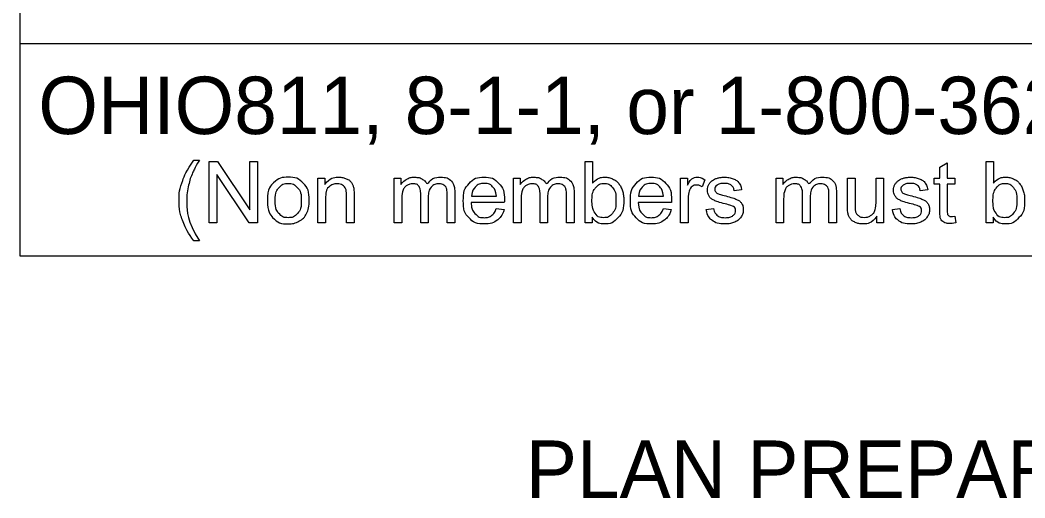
# Model space of a CAD drawing. Extents: x -17 to 88, y -5 to 22.
# Drawn here: x 58.769 to 61.223, y -3.738 to -2.572 of the extents above; entities that cross this region are included whole.
import ezdxf

# ---------------------------------------------------------------- set-up
doc = ezdxf.new("R2010")
doc.units = 0
doc.layers.add('SH_Data', color=7, linetype='Continuous')
doc.layers.add('SH_Text', color=7, linetype='Continuous')

msp = doc.modelspace()

# ---------------------------------------------------------------- linework, layer by layer
at = {"layer": 'SH_Data'}
for p, q in [((58.7689, -3.1481), (58.7689, -0.8106)), ((63.0189, -2.6303), (58.7689, -2.6303)), ((63.0189, -3.1481), (58.7689, -3.1481))]:
    msp.add_line(p, q, dxfattribs=at)
at = {"layer": 'SH_Text'}
for points in [[(59.1936, -2.9143), (59.2067, -2.9143)], [(59.2303, -3.067), (59.2303, -2.9169), (59.2506, -2.9169), (59.3296, -3.0348), (59.3296, -2.9169), (59.3486, -2.9169), (59.3486, -3.067), (59.3283, -3.067), (59.2493, -2.9491), (59.2493, -3.067), (59.2303, -3.067)], [(60.1658, -3.067), (60.1487, -3.067), (60.1487, -2.9169), (60.1671, -2.9169), (60.1671, -2.9704)], [(61.1448, -3.067), (61.1278, -3.067), (61.1278, -2.9169), (61.1462, -2.9169), (61.1462, -2.9704)], [(61.0147, -3.0352), (61.0147, -2.9725), (61.0011, -2.9725), (61.0011, -2.9582), (61.0147, -2.9582), (61.0147, -2.9312), (61.0331, -2.9202), (61.0331, -2.9582), (61.0515, -2.9582), (61.0515, -2.9725), (61.0331, -2.9725), (61.0331, -3.0362)], [(59.4963, -3.067), (59.4963, -2.9582), (59.5129, -2.9582), (59.5129, -2.9736)], [(59.6827, -3.067), (59.6827, -2.9582), (59.6991, -2.9582), (59.6991, -2.9735)], [(59.974, -3.067), (59.974, -2.9582), (59.9905, -2.9582), (59.9905, -2.9735)], [(60.3818, -3.067), (60.3818, -2.9582), (60.3984, -2.9582), (60.3984, -2.9747)], [(60.4409, -2.9617), (60.4344, -2.9787)], [(60.615, -3.067), (60.615, -2.9582), (60.6315, -2.9582), (60.6315, -2.9735)], [(60.7894, -3.0256), (60.7894, -2.9582), (60.8078, -2.9582), (60.8078, -3.0185)], [(60.8591, -3.0164), (60.8591, -2.9582), (60.8775, -2.9582), (60.8775, -3.067), (60.861, -3.067)], [(59.8302, -2.9923), (59.8302, -3.067), (59.8118, -3.067), (59.8118, -2.9985)], [(60.1216, -2.9923), (60.1216, -3.067), (60.1031, -3.067), (60.1031, -2.9985)], [(60.5308, -2.9863), (60.5127, -2.9887)], [(60.7626, -2.9923), (60.7626, -3.067), (60.7441, -3.067), (60.7441, -2.9985)], [(60.9854, -2.9863), (60.9673, -2.9887)], [(59.5147, -3.0076), (59.5147, -3.067), (59.4963, -3.067)], [(59.5846, -3.0001), (59.5846, -3.067), (59.5662, -3.067), (59.5662, -3.0009)], [(59.7011, -3.0106), (59.7011, -3.067), (59.6827, -3.067)], [(59.7658, -3.0038), (59.7658, -3.067), (59.7473, -3.067), (59.7473, -2.9964)], [(59.9514, -3.0173), (59.8703, -3.0173)], [(59.8713, -3.0022), (59.9321, -3.0022)], [(59.9925, -3.0106), (59.9925, -3.067), (59.974, -3.067)], [(60.0571, -3.0038), (60.0571, -3.067), (60.0387, -3.067), (60.0387, -2.9964)], [(60.3594, -3.0173), (60.2783, -3.0173)], [(60.2793, -3.0022), (60.34, -3.0022)], [(60.4002, -3.01), (60.4002, -3.067), (60.3818, -3.067)], [(60.6335, -3.0106), (60.6335, -3.067), (60.615, -3.067)], [(60.6981, -3.0038), (60.6981, -3.067), (60.6797, -3.067), (60.6797, -2.9964)], [(59.9319, -3.0319), (59.9509, -3.0343)], [(60.3398, -3.0319), (60.3589, -3.0343)], [(60.4444, -3.0345), (60.4626, -3.0317)], [(60.899, -3.0345), (60.9172, -3.0317)], [(60.1658, -3.0534), (60.1658, -3.067)], [(60.861, -3.067), (60.861, -3.0509)], [(61.0515, -3.0506), (61.0542, -3.0669)], [(61.1448, -3.0534), (61.1448, -3.067)], [(59.2067, -3.1112), (59.1936, -3.1112)]]:
    msp.add_lwpolyline(points, dxfattribs=at)
for points in [[(59.1936, -3.1112), (59.1783, -3.0919), (59.1677, -3.0661), (59.1572, -3.0403), (59.1572, -3.0127), (59.1572, -2.9883), (59.1651, -2.966), (59.1743, -2.9401), (59.1936, -2.9143)], [(59.2067, -2.9143), (59.1943, -2.9356), (59.1904, -2.9448), (59.1841, -2.9589), (59.1806, -2.9743), (59.1762, -2.9934), (59.1762, -3.0128), (59.1762, -3.062), (59.2067, -3.1112)], [(59.3728, -3.0126), (59.3728, -2.9824), (59.3896, -2.9679), (59.4036, -2.9558), (59.4238, -2.9558), (59.4462, -2.9558), (59.4604, -2.9705), (59.4746, -2.9852), (59.4746, -3.0111), (59.4746, -3.032), (59.4683, -3.0441), (59.462, -3.0561), (59.45, -3.0628), (59.438, -3.0694), (59.4238, -3.0694), (59.4009, -3.0694), (59.3868, -3.0548), (59.3728, -3.0401), (59.3728, -3.0126)], [(59.5129, -2.9736), (59.5248, -2.9558), (59.5474, -2.9558), (59.5573, -2.9558), (59.5655, -2.9593), (59.5738, -2.9628), (59.5779, -2.9686), (59.5819, -2.9743), (59.5836, -2.9822), (59.5846, -2.9873), (59.5846, -3.0001)], [(59.6991, -2.9735), (59.7043, -2.9655), (59.7128, -2.9607), (59.7213, -2.9558), (59.7321, -2.9558), (59.7442, -2.9558), (59.752, -2.9608), (59.7597, -2.9658), (59.7629, -2.9749), (59.7758, -2.9558), (59.7965, -2.9558), (59.8127, -2.9558), (59.8215, -2.9647), (59.8302, -2.9737), (59.8302, -2.9923)], [(59.9509, -3.0343), (59.9464, -3.051), (59.9342, -3.0602), (59.922, -3.0694), (59.9031, -3.0694), (59.8792, -3.0694), (59.8652, -3.0547), (59.8513, -3.04), (59.8513, -3.0135), (59.8513, -2.9861), (59.8654, -2.9709), (59.8795, -2.9558), (59.9021, -2.9558), (59.9239, -2.9558), (59.9377, -2.9706), (59.9515, -2.9855), (59.9515, -3.0124), (59.9515, -3.0141), (59.9514, -3.0173)], [(59.9905, -2.9735), (59.9956, -2.9655), (60.0041, -2.9607), (60.0127, -2.9558), (60.0235, -2.9558), (60.0356, -2.9558), (60.0433, -2.9608), (60.0511, -2.9658), (60.0543, -2.9749), (60.0672, -2.9558), (60.0879, -2.9558), (60.1041, -2.9558), (60.1128, -2.9647), (60.1216, -2.9737), (60.1216, -2.9923)], [(60.1671, -2.9704), (60.1788, -2.9558), (60.1969, -2.9558), (60.207, -2.9558), (60.2159, -2.9598), (60.2249, -2.9639), (60.2307, -2.9712), (60.2364, -2.9785), (60.2397, -2.9888), (60.243, -2.9992), (60.243, -3.011), (60.243, -3.0389), (60.2292, -3.0542), (60.2153, -3.0694), (60.196, -3.0694), (60.1767, -3.0694), (60.1658, -3.0534)], [(60.3589, -3.0343), (60.3544, -3.051), (60.3422, -3.0602), (60.33, -3.0694), (60.3111, -3.0694), (60.2872, -3.0694), (60.2732, -3.0547), (60.2593, -3.04), (60.2593, -3.0135), (60.2593, -2.9861), (60.2734, -2.9709), (60.2875, -2.9558), (60.31, -2.9558), (60.3319, -2.9558), (60.3457, -2.9706), (60.3595, -2.9855), (60.3595, -3.0124), (60.3595, -3.0141), (60.3594, -3.0173)], [(60.3984, -2.9747), (60.4048, -2.9631), (60.4101, -2.9595), (60.4155, -2.9558), (60.4219, -2.9558), (60.4313, -2.9558), (60.4409, -2.9617)], [(60.4626, -3.0317), (60.4642, -3.0426), (60.4712, -3.0485), (60.4782, -3.0543), (60.4909, -3.0543), (60.5036, -3.0543), (60.5098, -3.0491), (60.5159, -3.0439), (60.5159, -3.037), (60.5159, -3.0307), (60.5105, -3.0271), (60.5067, -3.0247), (60.4916, -3.0209), (60.4713, -3.0157), (60.4635, -3.012), (60.4556, -3.0083), (60.4516, -3.0017), (60.4475, -2.9951), (60.4475, -2.9871), (60.4475, -2.9798), (60.4508, -2.9736), (60.4542, -2.9674), (60.4599, -2.9633), (60.4642, -2.9602), (60.4717, -2.958), (60.4791, -2.9558), (60.4876, -2.9558), (60.5005, -2.9558), (60.5102, -2.9595), (60.5198, -2.9632), (60.5245, -2.9695), (60.5291, -2.9758), (60.5308, -2.9863)], [(60.6315, -2.9735), (60.6366, -2.9655), (60.6451, -2.9607), (60.6537, -2.9558), (60.6645, -2.9558), (60.6766, -2.9558), (60.6843, -2.9608), (60.6921, -2.9658), (60.6953, -2.9749), (60.7082, -2.9558), (60.7289, -2.9558), (60.7451, -2.9558), (60.7538, -2.9647), (60.7626, -2.9737), (60.7626, -2.9923)], [(60.9172, -3.0317), (60.9187, -3.0426), (60.9258, -3.0485), (60.9328, -3.0543), (60.9454, -3.0543), (60.9582, -3.0543), (60.9644, -3.0491), (60.9705, -3.0439), (60.9705, -3.037), (60.9705, -3.0307), (60.9651, -3.0271), (60.9613, -3.0247), (60.9462, -3.0209), (60.9259, -3.0157), (60.918, -3.012), (60.9102, -3.0083), (60.9061, -3.0017), (60.9021, -2.9951), (60.9021, -2.9871), (60.9021, -2.9798), (60.9054, -2.9736), (60.9088, -2.9674), (60.9145, -2.9633), (60.9188, -2.9602), (60.9262, -2.958), (60.9337, -2.9558), (60.9422, -2.9558), (60.955, -2.9558), (60.9647, -2.9595), (60.9744, -2.9632), (60.979, -2.9695), (60.9837, -2.9758), (60.9854, -2.9863)], [(61.1462, -2.9704), (61.1579, -2.9558), (61.176, -2.9558), (61.186, -2.9558), (61.195, -2.9598), (61.2039, -2.9639), (61.2097, -2.9712), (61.2155, -2.9785), (61.2188, -2.9888), (61.2221, -2.9992), (61.2221, -3.011), (61.2221, -3.0389), (61.2082, -3.0542), (61.1944, -3.0694), (61.175, -3.0694), (61.1558, -3.0694), (61.1448, -3.0534)], [(59.3918, -3.0126), (59.3918, -3.0335), (59.4009, -3.0439), (59.41, -3.0543), (59.4238, -3.0543), (59.4374, -3.0543), (59.4465, -3.0439), (59.4556, -3.0334), (59.4556, -3.012), (59.4556, -2.9918), (59.4465, -2.9814), (59.4373, -2.971), (59.4238, -2.971), (59.41, -2.971), (59.4009, -2.9813), (59.3918, -2.9917), (59.3918, -3.0126)], [(59.5662, -3.0009), (59.5662, -2.9896), (59.564, -2.984), (59.5619, -2.9785), (59.5564, -2.9751), (59.5509, -2.9718), (59.5436, -2.9718), (59.5318, -2.9718), (59.5232, -2.9793), (59.5147, -2.9867), (59.5147, -3.0076)], [(59.7473, -2.9964), (59.7473, -2.9841), (59.7428, -2.9779), (59.7383, -2.9718), (59.7281, -2.9718), (59.7203, -2.9718), (59.7136, -2.9759), (59.707, -2.98), (59.7041, -2.9879), (59.7011, -2.9958), (59.7011, -3.0106)], [(59.8118, -2.9985), (59.8118, -2.9875), (59.81, -2.9826), (59.8082, -2.9777), (59.8035, -2.9748), (59.7987, -2.9718), (59.7924, -2.9718), (59.7809, -2.9718), (59.7733, -2.9794), (59.7658, -2.9871), (59.7658, -3.0038)], [(59.9321, -3.0022), (59.9308, -2.9885), (59.9251, -2.9816), (59.9163, -2.9709), (59.9022, -2.9709), (59.8895, -2.9709), (59.8809, -2.9794), (59.8722, -2.9879), (59.8713, -3.0022)], [(60.0387, -2.9964), (60.0387, -2.9841), (60.0342, -2.9779), (60.0297, -2.9718), (60.0194, -2.9718), (60.0116, -2.9718), (60.005, -2.9759), (59.9984, -2.98), (59.9954, -2.9879), (59.9925, -2.9958), (59.9925, -3.0106)], [(60.1031, -2.9985), (60.1031, -2.9875), (60.1013, -2.9826), (60.0995, -2.9777), (60.0948, -2.9748), (60.0901, -2.9718), (60.0838, -2.9718), (60.0723, -2.9718), (60.0647, -2.9794), (60.0571, -2.9871), (60.0571, -3.0038)], [(60.1655, -3.0118), (60.1655, -3.0314), (60.1708, -3.0401), (60.1795, -3.0543), (60.1944, -3.0543), (60.2064, -3.0543), (60.2152, -3.0438), (60.224, -3.0333), (60.224, -3.0125), (60.224, -2.9912), (60.2156, -2.981), (60.2071, -2.9709), (60.1952, -2.9709), (60.1831, -2.9709), (60.1743, -2.9814), (60.1655, -2.9919), (60.1655, -3.0118)], [(60.34, -3.0022), (60.3388, -2.9885), (60.3331, -2.9816), (60.3243, -2.9709), (60.3102, -2.9709), (60.2975, -2.9709), (60.2889, -2.9794), (60.2802, -2.9879), (60.2793, -3.0022)], [(60.4344, -2.9787), (60.4277, -2.9748), (60.421, -2.9748), (60.4149, -2.9748), (60.4102, -2.9784), (60.4054, -2.982), (60.4033, -2.9885), (60.4002, -2.9983), (60.4002, -3.01)], [(60.5127, -2.9887), (60.5115, -2.9803), (60.5056, -2.9756), (60.4997, -2.9709), (60.489, -2.9709), (60.4762, -2.9709), (60.4708, -2.9751), (60.4654, -2.9793), (60.4654, -2.9849), (60.4654, -2.9885), (60.4676, -2.9914), (60.4699, -2.9944), (60.4747, -2.9963), (60.4775, -2.9974), (60.491, -3.001), (60.5106, -3.0063), (60.5184, -3.0096), (60.5261, -3.0129), (60.5305, -3.0193), (60.5349, -3.0256), (60.5349, -3.035), (60.5349, -3.0442), (60.5296, -3.0524), (60.5242, -3.0605), (60.514, -3.065), (60.5038, -3.0694), (60.491, -3.0694), (60.4698, -3.0694), (60.4586, -3.0606), (60.4475, -3.0518), (60.4444, -3.0345)], [(60.6797, -2.9964), (60.6797, -2.9841), (60.6752, -2.9779), (60.6707, -2.9718), (60.6604, -2.9718), (60.6526, -2.9718), (60.646, -2.9759), (60.6394, -2.98), (60.6364, -2.9879), (60.6335, -2.9958), (60.6335, -3.0106)], [(60.7441, -2.9985), (60.7441, -2.9875), (60.7423, -2.9826), (60.7405, -2.9777), (60.7358, -2.9748), (60.7311, -2.9718), (60.7248, -2.9718), (60.7133, -2.9718), (60.7057, -2.9794), (60.6981, -2.9871), (60.6981, -3.0038)], [(60.9673, -2.9887), (60.9661, -2.9803), (60.9602, -2.9756), (60.9543, -2.9709), (60.9435, -2.9709), (60.9308, -2.9709), (60.9254, -2.9751), (60.9199, -2.9793), (60.9199, -2.9849), (60.9199, -2.9885), (60.9222, -2.9914), (60.9244, -2.9944), (60.9293, -2.9963), (60.932, -2.9974), (60.9456, -3.001), (60.9652, -3.0063), (60.9729, -3.0096), (60.9807, -3.0129), (60.9851, -3.0193), (60.9895, -3.0256), (60.9895, -3.035), (60.9895, -3.0442), (60.9841, -3.0524), (60.9787, -3.0605), (60.9686, -3.065), (60.9584, -3.0694), (60.9456, -3.0694), (60.9243, -3.0694), (60.9132, -3.0606), (60.9021, -3.0518), (60.899, -3.0345)], [(61.1446, -3.0118), (61.1446, -3.0314), (61.1499, -3.0401), (61.1586, -3.0543), (61.1734, -3.0543), (61.1855, -3.0543), (61.1943, -3.0438), (61.2031, -3.0333), (61.2031, -3.0125), (61.2031, -2.9912), (61.1946, -2.981), (61.1862, -2.9709), (61.1742, -2.9709), (61.1622, -2.9709), (61.1534, -2.9814), (61.1446, -2.9919), (61.1446, -3.0118)], [(59.8703, -3.0173), (59.8713, -3.0353), (59.8804, -3.0448), (59.8895, -3.0543), (59.9032, -3.0543), (59.9133, -3.0543), (59.9205, -3.049), (59.9277, -3.0436), (59.9319, -3.0319)], [(60.2783, -3.0173), (60.2793, -3.0353), (60.2884, -3.0448), (60.2975, -3.0543), (60.3111, -3.0543), (60.3213, -3.0543), (60.3285, -3.049), (60.3356, -3.0436), (60.3398, -3.0319)], [(60.8078, -3.0185), (60.8078, -3.0329), (60.8089, -3.0379), (60.8106, -3.0452), (60.8163, -3.0494), (60.8219, -3.0535), (60.8302, -3.0535), (60.8385, -3.0535), (60.8457, -3.0493), (60.853, -3.045), (60.856, -3.0377), (60.8591, -3.0304), (60.8591, -3.0164)], [(60.861, -3.0509), (60.8483, -3.0694), (60.8265, -3.0694), (60.8169, -3.0694), (60.8085, -3.0657), (60.8002, -3.062), (60.7962, -3.0565), (60.7921, -3.0509), (60.7905, -3.0428), (60.7894, -3.0374), (60.7894, -3.0256)], [(61.0542, -3.0669), (61.0464, -3.0685), (61.0403, -3.0685), (61.0302, -3.0685), (61.0247, -3.0653), (61.0192, -3.0621), (61.0169, -3.057), (61.0147, -3.0518), (61.0147, -3.0352)], [(61.0331, -3.0362), (61.0331, -3.0441), (61.0341, -3.0464), (61.0351, -3.0487), (61.0372, -3.05), (61.0394, -3.0513), (61.0435, -3.0513), (61.0466, -3.0513), (61.0515, -3.0506)]]:
    msp.add_open_spline(points, degree=3, dxfattribs=at)

# ---------------------------------------------------------------- texts
for s, p in [('OHIO811, 8-1-1, or 1-800-362-2764', (58.8134, -2.8503)), ('PLAN PREPARED BY:', (60.0039, -3.7379))]:
    msp.add_text(s, height=0.14, dxfattribs=at).set_placement(p)

doc.saveas('drawing.dxf')
